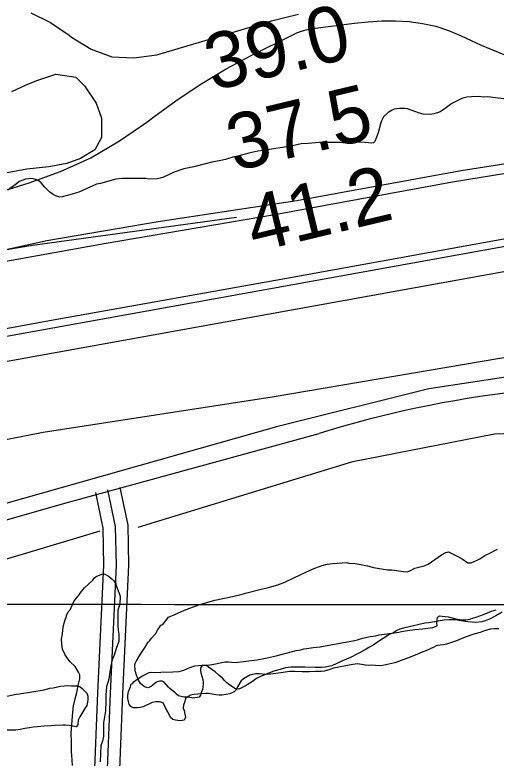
# Model space of a CAD drawing. Extents: x 3245246 to 3283090, y 806824 to 832173.
# Drawn here: x 3261130 to 3261707, y 818083 to 818974 of the extents above; entities that cross this region are included whole.
import ezdxf

# ---------------------------------------------------------------- set-up
doc = ezdxf.new("R2010")
doc.units = 0
for name, color, linetype in [('V-FLOD-BASE', 7, 'Continuous'), ('V-GRID-MAJR', 7, 'Continuous'), ('V-LEVE-TOET', 7, 'Continuous'), ('V-RIVR-RANG', 7, 'Continuous'), ('V-ROAD-CNTR', 7, 'Continuous'), ('V-SITE-VEGE', 7, 'Continuous'), ('V-SURV-LINE', 7, 'Continuous'), ('V-TOPO-MAJR', 7, 'Continuous'), ('V-TOPO-MINR', 7, 'Continuous'), ('V-TOPO-SHOR', 7, 'Continuous'), ('V-WETL-SWMP', 7, 'Continuous')]:
    doc.layers.add(name, color=color, linetype=linetype)

msp = doc.modelspace()

# ---------------------------------------------------------------- linework, layer by layer
at = {"layer": 'V-FLOD-BASE'}
for points in [[(3261076.53, 818670.86), (3261236.77, 818699.52), (3261443.28, 818734.86), (3261654.67, 818773.53), (3261836.43, 818803.25), (3261932.19, 818821.55), (3261982.57, 818827.45), (3262003.48, 818827.68), (3262034.71, 818822.7), (3262155.72, 818801.71), (3262364.35, 818776.37)], [(3262305.13, 818717.26), (3262036.54, 818750.54), (3262015.19, 818753.38), (3262005.95, 818754.09), (3261994.26, 818753.96), (3261979.52, 818752.16), (3261916.69, 818741.2), (3261453.58, 818657.26), (3261170.96, 818606.92), (3260890.61, 818555.58)]]:
    msp.add_lwpolyline(points, dxfattribs=at)
at = {"layer": 'V-GRID-MAJR'}
msp.add_spline([(3249418.19, 818275.5), (3254654.04, 818271.31), (3259889.9, 818267.89), (3265125.76, 818265.22), (3270361.62, 818263.32), (3275597.48, 818262.18), (3280833.33, 818261.79)], degree=3, dxfattribs=at)
at = {"layer": 'V-LEVE-TOET'}
for points in [[(3262320.68, 818788.58), (3262120.67, 818812.79), (3262028.83, 818829.6), (3262003.57, 818832.39), (3261980.41, 818831.92), (3261871.66, 818819.22), (3261664.71, 818786.75), (3261467.65, 818750.71), (3261301.42, 818725.67), (3261167.98, 818702.84), (3261051.17, 818677.33)], [(3260992.22, 818439.96), (3261163.69, 818473.67), (3261438.4, 818515.71), (3261732.44, 818565.79), (3261777.63, 818571.22), (3261854.69, 818574.34), (3261913.76, 818573.36), (3261987.46, 818566.19), (3262052.49, 818563.64), (3262187.97, 818551.42), (3262381.56, 818532.06)]]:
    msp.add_lwpolyline(points, dxfattribs=at)
at = {"layer": 'V-ROAD-CNTR'}
for points in [[(3260556.02, 818209.33), (3260787.57, 818273.5), (3261194.12, 818389.48), (3261494.41, 818471.88)], [(3261255.59, 818407.35), (3261264.98, 818361.98), (3261266.09, 818313.86), (3261258.78, 818159.66), (3261250.35, 817948.94), (3261239.95, 817746.47), (3261232.13, 817487.4), (3261217.85, 817147.25), (3261201.13, 816730.75), (3261187.61, 816330.28), (3261160.75, 815615.99)], [(3261226.21, 818401.27), (3261235.05, 818358.56), (3261236.08, 818314.22), (3261228.81, 818160.97), (3261220.38, 817950.31), (3261209.97, 817747.7), (3261202.15, 817488.48), (3261187.88, 817148.48), (3261171.15, 816731.86), (3261157.63, 816331.35), (3261130.77, 815617.11)], [(3261240.9, 818404.31), (3261250.02, 818360.27), (3261251.09, 818314.04), (3261243.79, 818160.32), (3261235.36, 817949.62), (3261224.96, 817747.08), (3261217.14, 817487.94), (3261202.86, 817147.86), (3261186.14, 816731.31), (3261172.62, 816330.81), (3261145.76, 815616.55)]]:
    msp.add_lwpolyline(points, dxfattribs=at)
msp.add_arc((3261877.32, 817243.88), 1286.31, 85.61254, 107.31835, dxfattribs=at)
at = {"layer": 'V-SITE-VEGE'}
for points in [[(3261716.02, 818873.12), (3261706.16, 818874.24), (3261696.72, 818875.37), (3261691.59, 818875.31), (3261685.23, 818875.86), (3261677.23, 818875.36), (3261671.7, 818875.09), (3261667, 818873.8), (3261664.14, 818872.75), (3261653.74, 818867.51), (3261645.61, 818861.47), (3261639.5, 818857.71), (3261636.44, 818856.24), (3261631.94, 818855.16), (3261627.23, 818854.29), (3261619.23, 818854.82), (3261614.71, 818855.99), (3261600.5, 818861.17), (3261597.01, 818861.54), (3261590.86, 818861.47), (3261584.51, 818860.58), (3261582.06, 818859.73), (3261577.38, 818856.81), (3261571.9, 818851.62), (3261569.29, 818846.87), (3261568.1, 818843.17), (3261565.14, 818832.26), (3261561.16, 818821.97), (3261559.74, 818820.31), (3261557.49, 818819.88), (3261549.89, 818820.82), (3261538, 818821.09), (3261532.66, 818821.44), (3261530, 818820.8), (3261525.91, 818820.14), (3261519.95, 818820.89), (3261504.98, 818820.93), (3261499.03, 818821.27), (3261481.42, 818819.64), (3261472.81, 818819.33), (3261462.79, 818816.97), (3261455.62, 818815.45), (3261434.54, 818812.55), (3261430.65, 818811.68), (3261420.82, 818810.55), (3261410.19, 818807.97), (3261395.26, 818803.91), (3261392.4, 818803.46), (3261382.18, 818800.48), (3261376.45, 818799.18), (3261365.81, 818797.22), (3261344.34, 818791.65), (3261332.27, 818789.05), (3261320.83, 818785.03), (3261307.78, 818779.14), (3261303.89, 818778.07), (3261300.21, 818777.41), (3261290.37, 818776.69), (3261286.67, 818777.46)], [(3261286.67, 818777.46), (3261276.62, 818777.76), (3261272.52, 818777.51), (3261258.17, 818777.55), (3261250.59, 818776.85), (3261232.19, 818771.73), (3261227.69, 818770.65), (3261206.47, 818761.39), (3261203.61, 818760.33), (3261198.3, 818758.84), (3261186.23, 818755.63), (3261183.37, 818755.39), (3261178.84, 818756.77), (3261175.54, 818758.38), (3261171.41, 818761.2), (3261165.6, 818767.08), (3261161.23, 818772.57), (3261158.75, 818774.59), (3261156.89, 818775.8), (3261150.51, 818777.58), (3261142.52, 818776.87), (3261139.05, 818775.81), (3261134.76, 818773.92), (3261131.72, 818771.22), (3261121.35, 818763.51)], [(3261274.09, 818187.54), (3261273.6, 818194.09), (3261273.99, 818196.35), (3261275.39, 818199.45), (3261279.42, 818206.05), (3261286.08, 818215.77), (3261288.08, 818219.48), (3261289.49, 818221.75), (3261291.32, 818223.82), (3261293.34, 818226.51), (3261298.81, 818232.31), (3261301.22, 818236.85), (3261302.63, 818239.12), (3261304.85, 818242.02), (3261307.1, 818242.86), (3261313.97, 818251.55), (3261321.52, 818254.71), (3261332.95, 818259.97), (3261350.1, 818266.52), (3261369.31, 818272.07), (3261390.59, 818276.61), (3261393.65, 818277.46), (3261399.38, 818278.56), (3261407.97, 818280.91), (3261424.94, 818285.2), (3261432.1, 818286.71), (3261445.19, 818290.35), (3261453.35, 818293.72), (3261464.97, 818299.18), (3261483.74, 818308.21), (3261489.45, 818310.53), (3261498.03, 818313.5), (3261504.37, 818315.21), (3261510.51, 818316.1), (3261527.73, 818317.11), (3261530.2, 818316.53), (3261537.58, 818316.2), (3261542.71, 818315.43), (3261552.38, 818313.29), (3261559.58, 818311.32), (3261576.42, 818308.43), (3261581.55, 818308.28), (3261595.72, 818306.39), (3261600.23, 818306.24), (3261603.3, 818307.09), (3261609.21, 818310.65), (3261620.45, 818313.44), (3261625.36, 818315.13), (3261641.43, 818326.39), (3261646.32, 818329.31), (3261649.8, 818329.97), (3261660.73, 818324.55), (3261665.89, 818321.53), (3261672.91, 818316.9), (3261676.81, 818316.94), (3261684.77, 818320.31), (3261687.21, 818321.57), (3261693.12, 818325.53), (3261701.48, 818329.52), (3261704.33, 818331.19), (3261708.61, 818333.29)], [(3261202.27, 818155.56), (3261203.84, 818161.53), (3261205.39, 818169.75), (3261207.55, 818177.97), (3261207.5, 818182.69), (3261206.03, 818185.75), (3261201.85, 818192.67), (3261196.04, 818198.35), (3261191.89, 818203.22), (3261189.38, 818207.3), (3261186.85, 818213.42), (3261185.76, 818219.35), (3261185.69, 818225.3), (3261186.65, 818231.67), (3261187.58, 818240.29), (3261189.94, 818248.73), (3261191.15, 818250.79), (3261191.73, 818253.67), (3261193.73, 818258.2), (3261195.75, 818260.68), (3261200.16, 818270.58), (3261202.78, 818273.89), (3261206.83, 818278.44), (3261209.05, 818281.96), (3261213.3, 818286.92), (3261223.04, 818296.26), (3261224.86, 818298.33), (3261227.3, 818300.41), (3261236.07, 818304.2), (3261241.64, 818301.19), (3261246.2, 818297.34), (3261248.27, 818295.11), (3261250.56, 818291.85), (3261251.63, 818288.59), (3261255.22, 818279.19), (3261255.87, 818276.33), (3261255.89, 818273.86), (3261254.96, 818266.07), (3261252.97, 818260.3), (3261253.18, 818241.64), (3261253.65, 818236.11), (3261254.32, 818231.4), (3261254.42, 818222.59), (3261251.63, 818215.38), (3261248.65, 818206.32), (3261246.86, 818201.59), (3261244.7, 818193.77), (3261242.42, 818177.34), (3261241.63, 818174.46), (3261239.65, 818168.49), (3261238.53, 818158.02), (3261238.62, 818150.02), (3261238.13, 818139.56), (3261236.03, 818125.18), (3261235.8, 818108.98), (3261234.85, 818103.02), (3261232.66, 818097.26), (3261232.05, 818078.18)], [(3261714.18, 818257.69), (3261706.64, 818253.3), (3261699.71, 818249.73), (3261693.79, 818247.2), (3261689.5, 818245.93), (3261682.12, 818245.44), (3261672.89, 818245.95), (3261662.21, 818247.67), (3261658.3, 818248.65), (3261650.51, 818248.57), (3261644.56, 818248.29), (3261625.73, 818245.01), (3261621.23, 818244.55), (3261607.52, 818241.52), (3261595.87, 818238.72), (3261591.37, 818237.44), (3261587.7, 818235.76), (3261582.81, 818232.63), (3261579.34, 818231.16), (3261562.03, 818220.3), (3261559.19, 818218.22), (3261554.3, 818215.49), (3261549.82, 818212.57), (3261532.29, 818203.35), (3261522.49, 818199.35), (3261509.84, 818193.26), (3261501.66, 818191.73), (3261497.56, 818191.28), (3261489.77, 818191.19), (3261477.46, 818191.87), (3261473.15, 818191.82), (3261469.46, 818191.58), (3261465.56, 818191.94), (3261460.44, 818191.89), (3261454.3, 818191), (3261447.76, 818188.87), (3261440.19, 818186.94), (3261433.05, 818183.99), (3261423.25, 818180.19), (3261419.58, 818178.3), (3261414.49, 818174.56), (3261408.39, 818170.59), (3261400.85, 818166.61), (3261397.78, 818165.55), (3261394.29, 818165.71), (3261387.48, 818170.15), (3261383.96, 818172.98), (3261380.85, 818175.82), (3261378.56, 818178.46), (3261374.42, 818182.31), (3261369.66, 818186.36), (3261365.73, 818188.98), (3261362.01, 818191.81), (3261359.32, 818193.62), (3261355.43, 818193.58), (3261353.39, 818192.53), (3261352.18, 818190.88), (3261352.42, 818187.6), (3261352.65, 818185.14), (3261353.93, 818180.85), (3261355.2, 818177.17), (3261355.45, 818173.08), (3261355.11, 818167.33), (3261354.52, 818165.07), (3261353.12, 818161.36), (3261352.34, 818158.27), (3261350.73, 818156), (3261343.15, 818154.68), (3261337.81, 818155.65), (3261335.35, 818155.62), (3261332.27, 818156), (3261325.9, 818157.57), (3261323.41, 818159.38), (3261321.96, 818160.8), (3261315.34, 818166.27), (3261313.89, 818167.68), (3261308.69, 818173.78), (3261306.21, 818175.18), (3261302.94, 818174.94), (3261300.48, 818174.3), (3261298.04, 818172.63), (3261294.79, 818169.93), (3261292.15, 818168.26), (3261289.29, 818167), (3261285.17, 818168.18), (3261280.21, 818172.23), (3261277.91, 818176.3), (3261275.58, 818182.22), (3261274.09, 818187.54)], [(3261198.67, 818073.91), (3261198.12, 818086.62), (3261197.68, 818089.28), (3261197.39, 818097.27), (3261197.53, 818102.19), (3261197.21, 818112.65), (3261198.98, 818137.89), (3261199.92, 818145.28), (3261202.27, 818155.56)]]:
    msp.add_lwpolyline(points, dxfattribs=at)
at = {"layer": 'V-SURV-LINE'}
for points in [[(3260833.77, 818536.93), (3261976.71, 818743.22)], [(3261982.04, 818713.7), (3260839.1, 818507.41)]]:
    msp.add_lwpolyline(points, dxfattribs=at)
at = {"layer": 'V-TOPO-MAJR'}
msp.add_lwpolyline([(3261148.8, 818976.19), (3261172.37, 818964.48), (3261194.69, 818949.45), (3261197.53, 818947.08), (3261221.22, 818932.83), (3261245.97, 818923.69), (3261272.31, 818922.24), (3261299.71, 818925.9), (3261437.4, 818966.46), (3261453.47, 818970.79), (3261469.64, 818974.61)], dxfattribs=at)
at = {"layer": 'V-TOPO-MINR'}
for points in [[(3261031.13, 818736.39), (3261146.89, 818772.24), (3261184.45, 818786.11), (3261220.71, 818802.49), (3261255.02, 818822.64), (3261288.04, 818845.28), (3261297.86, 818852.83), (3261325.49, 818872.81), (3261353.8, 818891.68), (3261383.14, 818908.91), (3261413.18, 818925.04), (3261463.11, 818950.03), (3261468.79, 818952.53), (3261474.59, 818954.63), (3261480.57, 818956.15), (3261486.67, 818957.27), (3261537.12, 818963.98), (3261553.41, 818965.62), (3261569.72, 818966.56), (3261586.06, 818966.47), (3261602.41, 818965.68), (3261618.54, 818963.48), (3261634.35, 818960.13), (3261649.71, 818955.06), (3261664.75, 818948.84), (3261688.8, 818937.3), (3261716.07, 818926.11)], [(3260909.2, 818625.23), (3260929.39, 818638.38), (3260939.72, 818644.46), (3260950.34, 818649.88), (3260961.4, 818654.32), (3260972.77, 818658.11), (3261010.37, 818668.79), (3261016.71, 818670.53), (3261023.08, 818672.21), (3261029.47, 818673.79), (3261035.88, 818675.29), (3261065.39, 818681.99), (3261086.62, 818686.51), (3261107.91, 818690.67), (3261129.31, 818694.29), (3261150.77, 818697.53), (3261395.25, 818731.29)]]:
    msp.add_lwpolyline(points, dxfattribs=at)
at = {"layer": 'V-TOPO-SHOR'}
for points in [[(3265253.43, 817511.04), (3264958.79, 817652.29), (3264137.14, 818055.26), (3263552.02, 818337.76), (3263419.23, 818404.23), (3263332.08, 818433.33), (3263203.42, 818454.13), (3262597.44, 818495.91), (3262194.84, 818533.44), (3261912.61, 818558.46), (3261763.18, 818546.08), (3261626.2, 818525.38), (3261443.55, 818479.81), (3260974.47, 818347.19), (3260542.75, 818222.86), (3260492.94, 818222.88), (3260459.74, 818231.2), (3260409.95, 818264.42), (3260405.8, 818272.73), (3260426.56, 818281.02), (3260542.79, 818318.32)], [(3261277.47, 818359.51), (3261534.85, 818438.26), (3261705.04, 818471.39), (3261812.96, 818475.49), (3261929.18, 818492.05), (3262012.19, 818483.71), (3262045.4, 818479.54), (3262194.82, 818471.18), (3262311.03, 818454.52), (3262427.23, 818429.57), (3262510.24, 818412.93), (3262605.7, 818404.59), (3262817.38, 818392.04), (3262950.2, 818379.53), (3263029.06, 818379.5)], [(3259712.45, 817837.21), (3259920.03, 817940.89), (3260115.15, 818048.72), (3260239.71, 818139.98), (3260285.39, 818181.46), (3260331.05, 818189.75), (3260389.16, 818185.57), (3260447.26, 818164.79), (3260513.67, 818160.61), (3260571.78, 818168.89), (3260679.71, 818193.74), (3260858.21, 818243.47), (3261231.81, 818355.38)], [(3261535.14, 818223.28), (3261540.66, 818224.36), (3261546.58, 818226.48), (3261555.58, 818228.64), (3261562.34, 818229.53), (3261566.64, 818230.6), (3261581.58, 818232.41), (3261590.18, 818233.74), (3261593.45, 818234.6), (3261600.41, 818235.9), (3261609.42, 818236.83), (3261618.64, 818237.54), (3261630.72, 818239.32), (3261636.03, 818241.23), (3261635.78, 818245.32), (3261636.32, 818251.89), (3261639.18, 818253.15), (3261642.25, 818252.98), (3261649.44, 818252.04), (3261660.13, 818249.49), (3261666.09, 818248.33), (3261670.6, 818248.59), (3261675.1, 818249.25), (3261679.8, 818250.95), (3261683.07, 818251.8), (3261691.65, 818254.97), (3261701.25, 818258.77), (3261706.97, 818260.68)], [(3261709.89, 818237.54), (3261704.76, 818237.69), (3261699.85, 818237.43), (3261691.67, 818234.88), (3261687.59, 818233.4), (3261680.23, 818231.47), (3261669.81, 818227.66), (3261659.2, 818223.44), (3261647.14, 818219.41), (3261643.87, 818218.55), (3261639.77, 818218.3), (3261635.07, 818217.43), (3261632.01, 818215.55), (3261622.63, 818211.34), (3261618.13, 818209.86), (3261609.77, 818206.07), (3261606.7, 818205.01), (3261603.85, 818203.75), (3261585.47, 818196.98), (3261581.79, 818196.12), (3261570.74, 818193.94), (3261566.85, 818193.49)], [(3261566.85, 818193.49), (3261557.41, 818194.21), (3261554.13, 818193.76), (3261550.02, 818194.12), (3261540.57, 818195.66), (3261535.04, 818194.98), (3261511.93, 818190.41), (3261507.43, 818188.93), (3261500.69, 818187.01), (3261496.79, 818186.76), (3261490.02, 818186.68), (3261482.44, 818186.19), (3261474.24, 818186.09), (3261464.8, 818186.6), (3261459.47, 818186.54), (3261445.76, 818184.54), (3261432.86, 818182.96), (3261426.29, 818183.3), (3261422.8, 818183.67), (3261418.5, 818183.62), (3261414.6, 818183.17), (3261411.54, 818182.31), (3261403.79, 818177.92), (3261400.95, 818175.22), (3261398.94, 818172.33), (3261396.52, 818168), (3261395.33, 818164.91), (3261392.69, 818162.21), (3261387.39, 818159.9), (3261382.88, 818159.03), (3261377.77, 818158.35), (3261374.69, 818158.11), (3261370.58, 818158.68), (3261361.96, 818160.23), (3261358.06, 818160.39), (3261344.13, 818159), (3261340.24, 818158.14), (3261337.39, 818156.46), (3261334.34, 818154.38), (3261333.35, 818150.68), (3261331.97, 818146.36), (3261331.6, 818142.66), (3261332.86, 818139.81), (3261333.32, 818135.5), (3261334.18, 818131.82), (3261332.78, 818128.32), (3261327.87, 818127.44), (3261322.33, 818128.2), (3261319.24, 818129.19), (3261316.34, 818131.62), (3261313.19, 818138.15), (3261310.47, 818143.04), (3261307.54, 818148.95), (3261303.01, 818150.34), (3261298.5, 818150.29), (3261294.21, 818149.21), (3261283.39, 818144.37), (3261280.33, 818143.32), (3261276.64, 818142.86), (3261271.92, 818143.02), (3261268.62, 818144.62), (3261266.75, 818147.47), (3261265.89, 818150.74), (3261265.23, 818154.22), (3261264.99, 818157.7), (3261265.96, 818162.43), (3261266.96, 818165.31), (3261268.36, 818167.99), (3261269.15, 818171.28), (3261270.77, 818172.33), (3261272.8, 818174.6), (3261276.05, 818177.1), (3261282.56, 818181.28), (3261290.52, 818185.26), (3261294, 818185.92), (3261298.52, 818185.35), (3261304.66, 818185.83), (3261319.22, 818185.99), (3261326.59, 818186.69), (3261332.11, 818188.19), (3261339.46, 818191.55), (3261345.39, 818193.26), (3261353.78, 818194.17), (3261360.96, 818194.26), (3261368.12, 818195.36), (3261377.74, 818197.52), (3261381.42, 818197.97), (3261385.93, 818198.02), (3261393.73, 818197.49), (3261420.36, 818200.46), (3261432.22, 818203.05), (3261443.06, 818205.22), (3261467.19, 818211.65), (3261472.71, 818212.73), (3261476.19, 818213.59), (3261479.88, 818214.05), (3261487.45, 818215.36), (3261495.85, 818216.28), (3261499.73, 818217.14), (3261506.08, 818218.03), (3261535.14, 818223.28)], [(3261116.34, 818156.03), (3261131.27, 818159.28), (3261135.37, 818159.73), (3261164.64, 818164.57), (3261171.59, 818166.5), (3261175.48, 818167.16), (3261184.48, 818169.1), (3261193.29, 818169.61), (3261197.6, 818169.25), (3261204.57, 818169.33), (3261207.86, 818168.34), (3261210.35, 818166.32), (3261213.25, 818163.48), (3261215.75, 818160.43), (3261217.02, 818156.96), (3261217.06, 818152.86), (3261216.89, 818149.78), (3261215.91, 818145.67), (3261213.69, 818142.36), (3261207.45, 818132.04), (3261205.65, 818128.12), (3261205.1, 818122.78), (3261203.07, 818120.1), (3261194.85, 818121.65), (3261190.34, 818122.21), (3261187.06, 818122.38), (3261177.01, 818121.85), (3261173.33, 818121.4), (3261164.72, 818121.1), (3261156.94, 818120.19), (3261151.61, 818119.93), (3261147.31, 818119.06), (3261141.58, 818118.38), (3261135.85, 818116.88), (3261130.94, 818116.21), (3261119.05, 818116.08)]]:
    msp.add_lwpolyline(points, dxfattribs=at)
at = {"layer": 'V-WETL-SWMP'}
msp.add_lwpolyline([(3261126, 818881.94), (3261142.32, 818889.71), (3261155.79, 818895.2), (3261178.68, 818902.63), (3261202.91, 818899.01), (3261213.28, 818888.87), (3261227.05, 818867.9), (3261233.4, 818850.14), (3261233.46, 818826.76), (3261225.42, 818811.9), (3261208.52, 818801.67), (3261191.98, 818795.53), (3261170.28, 818791.81), (3261143.86, 818788.84), (3261081.04, 818777.27)], dxfattribs=at)

# ---------------------------------------------------------------- texts
at = {"layer": 'V-RIVR-RANG'}
for s, p in [('39.0', (3261366.79, 818882.54)), ('37.5', (3261393.18, 818786.03)), ('41.2', (3261416.74, 818688.84))]:
    msp.add_text(s, height=67, rotation=13.48833, dxfattribs=at).set_placement(p)

doc.saveas('drawing.dxf')
